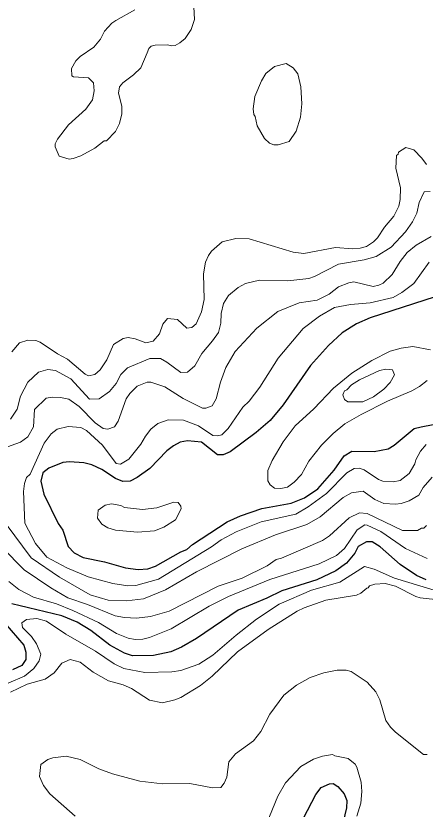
# Model space of a CAD drawing. Extents: x 673.3 to 698.5, y 6984.3 to 7012.3.
# Drawn here: x 696.255 to 697.246, y 6995.852 to 6997.77 of the extents above; entities that cross this region are included whole.
import ezdxf

# ---------------------------------------------------------------- set-up
doc = ezdxf.new("R2010")
doc.units = 0
doc.header["$LTSCALE"] = 0.032
doc.layers.add('1', color=7, linetype='Continuous', lineweight=25)
doc.layers.add('2', color=7, linetype='Continuous', lineweight=13)

msp = doc.modelspace()

# ---------------------------------------------------------------- linework, layer by layer
at = {"layer": '1'}
for points in [[(697.2699, 6997.0913), (697.1125, 6997.0405), (697.0793, 6997.0256), (697.0445, 6997.0043), (697.0119, 6996.9736), (696.9686, 6996.9246), (696.9018, 6996.8302), (696.8709, 6996.7918), (696.8372, 6996.7629), (696.7737, 6996.7165), (696.7571, 6996.7091), (696.7436, 6996.7091), (696.7044, 6996.7397), (696.6705, 6996.7432), (696.653, 6996.7399), (696.6366, 6996.731), (696.6209, 6996.7185), (696.5798, 6996.6758), (696.5489, 6996.6538), (696.5324, 6996.6455), (696.5144, 6996.6447), (696.4968, 6996.6519), (696.4634, 6996.6739), (696.4392, 6996.6846), (696.4203, 6996.6896), (696.3855, 6996.6919), (696.3695, 6996.6902), (696.3351, 6996.677), (696.3209, 6996.6652), (696.3157, 6996.6449), (696.3229, 6996.6136), (696.358, 6996.5431), (696.3695, 6996.5265), (696.382, 6996.4871), (696.3969, 6996.4723), (696.418, 6996.4611), (696.4702, 6996.4505), (696.5207, 6996.4354), (696.5512, 6996.4315), (696.5744, 6996.4337), (696.5933, 6996.4397), (696.6545, 6996.4744), (696.6692, 6996.4802), (696.6825, 6996.4925), (696.7667, 6996.5468), (696.7991, 6996.5615), (696.8503, 6996.5796), (696.9214, 6996.5921), (696.9537, 6996.6049), (696.9861, 6996.6269), (697.0251, 6996.6715), (697.0498, 6996.7068), (697.068, 6996.7177), (697.1226, 6996.7173), (697.1559, 6996.7236), (697.1706, 6996.7325), (697.2189, 6996.7725), (697.236, 6996.777), (697.265, 6996.7823)], [(697.2484, 6996.4071), (697.2248, 6996.4173), (697.1849, 6996.444), (697.1364, 6996.4869), (697.1174, 6996.4987), (697.1033, 6996.4989), (697.0839, 6996.4877), (697.0755, 6996.4713), (697.0554, 6996.447), (697.0295, 6996.4285), (696.9839, 6996.4071), (696.8988, 6996.38), (696.8627, 6996.3628), (696.7933, 6996.3337), (696.6923, 6996.2653), (696.6561, 6996.244), (696.6307, 6996.233), (696.5885, 6996.2237), (696.5379, 6996.2228), (696.5181, 6996.2291), (696.4826, 6996.2485), (696.4368, 6996.284), (696.4039, 6996.3041), (696.3669, 6996.3195), (696.2457, 6996.349)], [(696.2289, 6996.3016), (696.2751, 6996.2486), (696.2799, 6996.2318), (696.2799, 6996.2142), (696.2703, 6996.1994), (696.2477, 6996.1891)], [(696.9511, 6995.8305), (696.981, 6995.8878), (696.9944, 6995.9046), (697.0138, 6995.9138), (697.0231, 6995.9141), (697.0346, 6995.9072), (697.05, 6995.8893), (697.056, 6995.8731), (697.0552, 6995.8555), (697.0476, 6995.822)]]:
    msp.add_lwpolyline(points, dxfattribs=at)
at = {"layer": '2'}
for points in [[(696.6863, 6997.7919), (696.6879, 6997.7614), (696.6798, 6997.7369), (696.6647, 6997.7152), (696.6519, 6997.7054), (696.6409, 6997.6987), (696.6327, 6997.6975), (696.6213, 6997.7), (696.5927, 6997.6991), (696.5825, 6997.6967), (696.5774, 6997.6913), (696.5729, 6997.6811), (696.5575, 6997.6448), (696.5398, 6997.6278), (696.5139, 6997.6082), (696.5061, 6997.5985), (696.5039, 6997.583), (696.5121, 6997.5521), (696.5121, 6997.5334), (696.5063, 6997.5103), (696.4963, 6997.4906), (696.4746, 6997.4683), (696.4693, 6997.4677), (696.4468, 6997.4502), (696.413, 6997.4321), (696.3945, 6997.425), (696.3843, 6997.4241), (696.3602, 6997.4311), (696.3508, 6997.4533), (696.3508, 6997.4606), (696.3562, 6997.4724), (696.3829, 6997.5066), (696.4245, 6997.545), (696.4412, 6997.5675), (696.4452, 6997.589), (696.4435, 6997.6086), (696.4312, 6997.6202), (696.3946, 6997.6227), (696.3906, 6997.6249), (696.39, 6997.6428), (696.4008, 6997.6613), (696.4112, 6997.6717), (696.444, 6997.6949), (696.46, 6997.7142), (696.4703, 6997.7333), (696.4874, 6997.7528), (696.4976, 6997.7587), (696.5436, 6997.785)], [(697.2487, 6997.4105), (697.2377, 6997.4264), (697.2179, 6997.446), (697.1988, 6997.4516), (697.1808, 6997.4403), (697.1803, 6997.4359), (697.1766, 6997.4326), (697.1749, 6997.4024), (697.1863, 6997.3543), (697.1855, 6997.3266), (697.1822, 6997.31), (697.1695, 6997.2861), (697.1473, 6997.2594), (697.1303, 6997.2338), (697.1206, 6997.224), (697.1036, 6997.2128), (697.0884, 6997.2083), (697.0695, 6997.2073), (697.0289, 6997.2106), (696.9524, 6997.196), (696.9259, 6997.199), (696.82, 6997.2311), (696.7879, 6997.2318), (696.7545, 6997.2239), (696.729, 6997.2013), (696.7211, 6997.1909), (696.7144, 6997.1748), (696.7091, 6997.1465), (696.7108, 6997.0842), (696.7043, 6997.0549), (696.6917, 6997.0254), (696.681, 6997.0164), (696.6694, 6997.0152), (696.6462, 6997.0363), (696.6223, 6997.0387), (696.6108, 6997.0252), (696.6029, 6997.0017), (696.5874, 6996.9835), (696.5701, 6996.9794), (696.5441, 6996.9891), (696.5275, 6996.9924), (696.515, 6996.9906), (696.4918, 6996.9753), (696.4752, 6996.9384), (696.4594, 6996.9147), (696.4463, 6996.903)], [(696.8109, 6997.1235), (696.8449, 6997.1316), (696.9137, 6997.1293), (696.9639, 6997.1353), (696.9776, 6997.14), (697.0363, 6997.1696), (697.098, 6997.1804), (697.1267, 6997.1885), (697.1632, 6997.2111), (697.1977, 6997.2481), (697.2147, 6997.2723), (697.2253, 6997.2935), (697.2311, 6997.3191), (697.2433, 6997.3448), (697.2574, 6997.3452)], [(697.2598, 6997.2364), (697.224, 6997.2162), (697.2021, 6997.1979), (697.1853, 6997.1762), (697.1658, 6997.1448), (697.1437, 6997.1242), (697.1337, 6997.1188), (697.1198, 6997.1161), (697.0731, 6997.127), (697.0607, 6997.1251), (697.0357, 6997.1154), (697.0136, 6997.0976), (696.984, 6997.0828), (696.9406, 6997.0768), (696.8889, 6997.0557), (696.8382, 6997.0148), (696.7858, 6996.9589), (696.7631, 6996.9197), (696.7506, 6996.8849), (696.7401, 6996.8445), (696.7302, 6996.8272), (696.7151, 6996.8214), (696.7072, 6996.822), (696.66, 6996.8455), (696.6157, 6996.8733), (696.5818, 6996.8847), (696.5732, 6996.8848), (696.5492, 6996.8747), (696.5309, 6996.8574), (696.5224, 6996.8444), (696.5029, 6996.7902), (696.494, 6996.7766), (696.478, 6996.771), (696.467, 6996.7728), (696.4475, 6996.7865), (696.4083, 6996.8256), (696.3838, 6996.8432), (696.3633, 6996.8474), (696.3432, 6996.8482), (696.3286, 6996.846), (696.3003, 6996.8188), (696.2978, 6996.7766), (696.2845, 6996.7528), (696.2667, 6996.7398), (696.2239, 6996.7241)], [(697.1128, 6997.0763), (697.1681, 6997.0894), (697.1893, 6997.1014), (697.2182, 6997.1229), (697.2551, 6997.1744)], [(696.2424, 6996.7954), (696.2587, 6996.819), (696.2669, 6996.8507), (696.2846, 6996.8847), (696.3106, 6996.9092), (696.3331, 6996.915), (696.3515, 6996.9125), (696.3888, 6996.8924), (696.4337, 6996.8433), (696.4573, 6996.8444), (696.4822, 6996.8617), (696.4981, 6996.8817), (696.5097, 6996.903), (696.5259, 6996.9196), (696.5796, 6996.9418), (696.6051, 6996.9417), (696.6209, 6996.9333), (696.6543, 6996.9079), (696.6711, 6996.9085), (696.6887, 6996.9243), (696.7054, 6996.9539), (696.7314, 6996.9842), (696.7454, 6997.0049), (696.7513, 6997.0276), (696.7522, 6997.0507), (696.7575, 6997.0745), (696.7698, 6997.0939), (696.7935, 6997.1133), (696.8109, 6997.1235)], [(697.2481, 6996.7339), (697.2342, 6996.7177), (697.2232, 6996.6965), (697.221, 6996.6873), (697.2067, 6996.6637), (697.1848, 6996.6473), (697.1686, 6996.6439), (697.1432, 6996.6454), (697.1324, 6996.6492), (697.0977, 6996.6726), (697.0861, 6996.6764), (697.0739, 6996.6763), (697.056, 6996.6658), (697.0067, 6996.6158), (696.9629, 6996.5834), (696.9325, 6996.5658), (696.8489, 6996.5471), (696.7888, 6996.5229), (696.7523, 6996.5037), (696.7288, 6996.4868), (696.6008, 6996.4084), (696.5461, 6996.3929), (696.5262, 6996.3926), (696.4903, 6996.3978), (696.4303, 6996.414), (696.3787, 6996.4355), (696.3308, 6996.4619), (696.3029, 6996.4942), (696.277, 6996.5436), (696.2742, 6996.6207), (696.2764, 6996.6396), (696.2812, 6996.6538), (696.2904, 6996.6624), (696.3239, 6996.7368), (696.3408, 6996.7601), (696.3553, 6996.7709), (696.3823, 6996.7773), (696.4124, 6996.7749), (696.426, 6996.7679), (696.4649, 6996.7324), (696.4984, 6996.6883), (696.5085, 6996.6863), (696.529, 6996.6982), (696.5578, 6996.7345), (696.5689, 6996.7544), (696.5819, 6996.7707), (696.5991, 6996.7847), (696.6236, 6996.7936), (696.661, 6996.7928), (696.6972, 6996.7789), (696.7318, 6996.7556), (696.7435, 6996.7546), (696.754, 6996.7572), (696.7694, 6996.773), (696.8042, 6996.8244), (696.8196, 6996.839), (696.8457, 6996.8725), (696.89, 6996.9427), (696.9508, 6997.0147), (696.9898, 6997.0444), (697.0266, 6997.0648), (697.0653, 6997.0722), (697.1128, 6997.0763)], [(696.4463, 6996.903), (696.4315, 6996.8996), (696.4233, 6996.9038), (696.3807, 6996.9404), (696.3561, 6996.953), (696.3144, 6996.9817), (696.3037, 6996.9851), (696.2842, 6996.9858), (696.2647, 6996.9794), (696.2457, 6996.9579)], [(697.2501, 6996.8885), (697.2317, 6996.8742), (697.2135, 6996.8639), (697.1545, 6996.8384), (697.0908, 6996.8066), (697.0516, 6996.7836), (697.0232, 6996.7609), (696.9949, 6996.7326), (696.9646, 6996.6933), (696.9466, 6996.6616), (696.9286, 6996.6427), (696.9122, 6996.631), (696.8966, 6996.6276), (696.8815, 6996.6284), (696.8706, 6996.6363), (696.8647, 6996.6463), (696.8647, 6996.6707), (696.8757, 6996.6954), (696.9022, 6996.7407), (696.931, 6996.7793), (696.976, 6996.8203), (697.0242, 6996.8702), (697.0682, 6996.9062), (697.1163, 6996.9374), (697.1611, 6996.9598), (697.1874, 6996.9672), (697.2158, 6996.9712), (697.2589, 6996.9632)], [(696.5228, 6996.3556), (696.5639, 6996.361), (696.6174, 6996.3826), (696.6926, 6996.4258), (696.8025, 6996.4813), (696.8832, 6996.5156), (696.9591, 6996.5404), (696.9915, 6996.559), (697.0475, 6996.6059), (697.0672, 6996.6171), (697.0957, 6996.621), (697.1242, 6996.6011), (697.1454, 6996.5916), (697.174, 6996.5893), (697.1874, 6996.591), (697.2073, 6996.5981), (697.2299, 6996.6113), (697.2409, 6996.6296), (697.2625, 6996.6549)], [(697.2487, 6996.5383), (697.2423, 6996.5314), (697.2366, 6996.5313), (697.2272, 6996.5257), (697.1909, 6996.5264), (697.1052, 6996.5668), (697.0868, 6996.5688), (697.0618, 6996.5564), (697.014, 6996.5131), (696.9972, 6996.5018), (696.8978, 6996.4592), (696.8852, 6996.4562), (696.8637, 6996.4404), (696.8033, 6996.4104), (696.7451, 6996.3918), (696.6265, 6996.331), (696.5815, 6996.3181), (696.5476, 6996.3141), (696.518, 6996.3156), (696.4955, 6996.3196), (696.4292, 6996.3473), (696.3816, 6996.3634), (696.3402, 6996.3871), (696.2756, 6996.4306), (696.2225, 6996.4853)], [(696.232, 6996.541), (696.2924, 6996.4598), (696.3607, 6996.4135), (696.4349, 6996.3701), (696.4784, 6996.358), (696.5228, 6996.3556)], [(696.2386, 6996.4026), (696.2631, 6996.3831), (696.298, 6996.365), (696.3535, 6996.3489), (696.3934, 6996.333), (696.4553, 6996.3037), (696.4988, 6996.277), (696.5275, 6996.2656), (696.5445, 6996.2628), (696.5623, 6996.2634), (696.5787, 6996.2673), (696.6314, 6996.2886), (696.7229, 6996.3431), (696.7702, 6996.3661), (696.8702, 6996.4073), (696.9894, 6996.4455), (697.0314, 6996.4654), (697.0505, 6996.4827), (697.0812, 6996.5273), (697.0997, 6996.5395), (697.105, 6996.5391), (697.1381, 6996.5235), (697.1979, 6996.4828), (697.2507, 6996.4586)], [(697.294, 6996.3735), (697.1711, 6996.4106), (697.1226, 6996.4327), (697.0991, 6996.4386), (697.0392, 6996.4013), (696.9705, 6996.3816), (696.8923, 6996.3478), (696.8374, 6996.3119), (696.7881, 6996.2733), (696.7322, 6996.2248), (696.6983, 6996.2031), (696.6548, 6996.1878), (696.633, 6996.1841), (696.5676, 6996.1829), (696.5168, 6996.1922), (696.493, 6996.2037), (696.4479, 6996.2346), (696.3766, 6996.2754), (696.3293, 6996.3071), (696.306, 6996.3131), (696.2816, 6996.3112), (696.27, 6996.303), (696.2718, 6996.2913), (696.2931, 6996.2698), (696.3055, 6996.2519), (696.3157, 6996.2269), (696.3118, 6996.211), (696.2987, 6996.1927), (696.2764, 6996.1738), (696.1999, 6996.142)], [(696.2427, 6996.135), (696.2825, 6996.1548), (696.3261, 6996.167), (696.3479, 6996.1816), (696.3665, 6996.205), (696.3866, 6996.2138), (696.4113, 6996.2076), (696.4422, 6996.1833), (696.4796, 6996.1623), (696.5151, 6996.1531), (696.5351, 6996.1441), (696.5786, 6996.1155), (696.6099, 6996.1097), (696.6397, 6996.1166), (696.6543, 6996.1225), (696.7025, 6996.1517), (696.7304, 6996.1741), (696.7916, 6996.2328), (696.8659, 6996.2866), (696.9358, 6996.3309), (696.9526, 6996.3392), (697.005, 6996.3572), (697.0793, 6996.3694), (697.0903, 6996.3745), (697.1046, 6996.387), (697.1081, 6996.3875), (697.1109, 6996.3921), (697.1242, 6996.3963), (697.1486, 6996.3979), (697.1735, 6996.3916), (697.223, 6996.3661)], [(697.223, 6996.3661), (697.2339, 6996.3629), (697.2854, 6996.3578)], [(697.2506, 6995.9842), (697.2413, 6995.9845), (697.174, 6996.0381), (697.1615, 6996.0507), (697.1505, 6996.0666), (697.1357, 6996.1164), (697.1261, 6996.1357), (697.1054, 6996.1595), (697.0669, 6996.1851), (697.0546, 6996.1886), (697.0327, 6996.1886), (697.0001, 6996.1821), (696.9672, 6996.1706), (696.934, 6996.1518), (696.9034, 6996.128), (696.8697, 6996.0822), (696.8479, 6996.0402), (696.8304, 6996.0178), (696.7867, 6995.986), (696.771, 6995.9668), (696.7658, 6995.9298), (696.7596, 6995.9151), (696.7511, 6995.9044), (696.7311, 6995.9035), (696.6767, 6995.9142), (696.6105, 6995.9134), (696.555, 6995.9199), (696.489, 6995.9381), (696.4564, 6995.9497), (696.4108, 6995.9725), (696.3771, 6995.9807), (696.345, 6995.9768), (696.333, 6995.9724), (696.316, 6995.9607), (696.3126, 6995.9312), (696.3224, 6995.9093), (696.338, 6995.8895), (696.3986, 6995.8353)], [(696.862, 6995.8171), (696.8893, 6995.8838), (696.9079, 6995.916), (696.9447, 6995.9553), (696.9753, 6995.9728), (696.9969, 6995.9802), (697.0215, 6995.9841), (697.0273, 6995.981), (697.0595, 6995.9748), (697.0759, 6995.961), (697.0801, 6995.9541), (697.091, 6995.9174), (697.0927, 6995.8947), (697.0903, 6995.8672), (697.0804, 6995.8357)]]:
    msp.add_lwpolyline(points, dxfattribs=at)
for points in [[(696.8393, 6997.5041), (696.8347, 6997.5273), (696.8313, 6997.5318), (696.8297, 6997.5455), (696.8332, 6997.5749), (696.8493, 6997.6132), (696.8604, 6997.6307), (696.8812, 6997.6479), (696.9092, 6997.6552), (696.9267, 6997.6445), (696.9376, 6997.6298), (696.9452, 6997.5983), (696.9469, 6997.5576), (696.9444, 6997.525), (696.9338, 6997.4911), (696.9165, 6997.4663), (696.8901, 6997.4583), (696.8797, 6997.4585), (696.8692, 6997.4627), (696.8566, 6997.4736)], [(697.0584, 6996.837), (697.0507, 6996.8427), (697.0464, 6996.8544), (697.0505, 6996.8639), (697.0561, 6996.8664), (697.0677, 6996.8785), (697.0864, 6996.8899), (697.135, 6996.9125), (697.1507, 6996.9158), (697.1668, 6996.9148), (697.1715, 6996.9026), (697.1612, 6996.8836), (697.1455, 6996.8679), (697.1203, 6996.8488), (697.0946, 6996.8369)], [(696.5911, 6996.525), (696.6138, 6996.5338), (696.6413, 6996.5516), (696.6553, 6996.5787), (696.6549, 6996.5852), (696.6485, 6996.5941), (696.6376, 6996.5948), (696.5962, 6996.5812), (696.5618, 6996.577), (696.5183, 6996.5815), (696.5093, 6996.5861), (696.4868, 6996.5901), (696.4716, 6996.5874), (696.4548, 6996.5749), (696.4528, 6996.5562), (696.4632, 6996.5413), (696.4778, 6996.5326), (696.4963, 6996.5266), (696.5497, 6996.5218)]]:
    msp.add_lwpolyline(points, close=True, dxfattribs=at)

doc.saveas('drawing.dxf')
